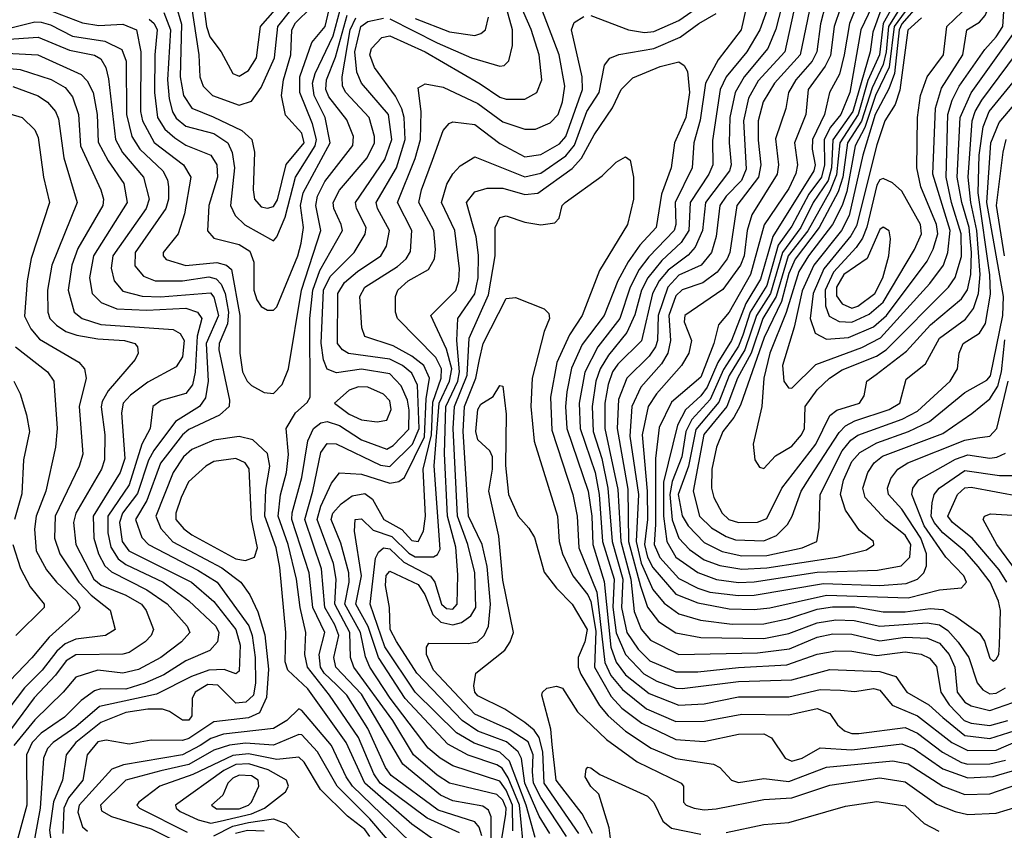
# Model space of a CAD drawing. Extents: x 501367 to 657802, y 482273 to 547541.
# Tile 541 of 656: x 590367 to 593501, y 523825 to 526407. Entities that reach past the tile are written whole.
import ezdxf

# ---------------------------------------------------------------- set-up
doc = ezdxf.new("R2010")
doc.units = 0

msp = doc.modelspace()

# ---------------------------------------------------------------- linework, layer by layer
at = {"layer": '0CON20XD'}
for points in [[(590825, 526429.6), (590846.2, 526375), (590837.5, 526215), (590842.6, 526155), (590853.1, 526113.1), (590865, 526093), (590895, 526067.5), (590985, 526044.6), (591029.4, 526015), (591043.4, 525983.4), (591050.1, 525935), (591038.1, 525815), (591052.8, 525782.8), (591083.7, 525753.7), (591175, 525702.5), (591184.7, 525715.3), (591212.1, 525777.9), (591244.6, 525905.4), (591307.1, 526005), (591311.1, 526025), (591298.9, 526075), (591258.7, 526175), (591258.8, 526225), (591296.1, 526333.9), (591338.8, 526385), (591407.1, 526675)], [(592794.6, 526575), (592722.6, 526375), (592681.2, 526305), (592615.4, 526225), (592595.9, 526185), (592572.4, 526022.4), (592572.7, 525945), (592560.5, 525915), (592501.1, 525825), (592496.4, 525735), (592472.5, 525697.5), (592410.6, 525639.4), (592366.6, 525585), (592346.4, 525545), (592325, 525466.8), (592299.7, 525410.3), (592241.4, 525338.6), (592214.2, 525295), (592200.5, 525255), (592188.5, 525175), (592192.5, 525095), (592219.3, 525009.3), (592239.2, 524915), (592253, 524745), (592286.4, 524625), (592282.1, 524535), (592298.9, 524455), (592335, 524401.6), (592372.9, 524365), (592455, 524329.2), (592525, 524329.2), (592655, 524343.8), (592808.2, 524351.8), (592905, 524385.9), (592965, 524396.3), (593015, 524395.5), (593095, 524381.5), (593185, 524393.1), (593235.8, 524385.8), (593263.2, 524373.2), (593285, 524346.7), (593298.3, 524265), (593325.7, 524225), (593373.2, 524175), (593395, 524166.1), (593455, 524158.3), (593512.1, 524175)], [(592825, 525233), (592901, 525309), (593047, 525363), (593106.3, 525393.7), (593263.7, 525566.3), (593307, 525625), (593321.4, 525665), (593328.2, 525735), (593273.8, 525915), (593281.5, 526125), (593301.3, 526188.7), (593369.1, 526295), (593381.2, 526375), (593421.4, 526398.6), (593439.7, 526420.3), (593508.6, 526581.4)], [(593124.9, 526545), (593043.7, 526375), (593008.9, 526175), (592980.8, 526105), (592947.9, 526065), (592927.1, 526025), (592928.1, 525945), (592918.8, 525905), (592879, 525851), (592825, 525749), (592781.4, 525688.6), (592745, 525560.6), (592691.6, 525475), (592668.3, 525401.7), (592655, 525366.7), (592607.2, 525292.8), (592565, 525197.1), (592506.7, 525133.4), (592486.8, 525095), (592474.5, 525015), (592444, 524936), (592436.1, 524895), (592443.5, 524813.5), (592465, 524755.2), (592499.2, 524719.2), (592545, 524685.9), (592595, 524668.1), (592665, 524656.4), (592745, 524660.8), (592967.5, 524695), (593061.8, 524718.2), (593085.8, 524734.2), (593084.5, 524745), (593039.8, 524779.8), (592994.9, 524844.9), (592979.2, 524895), (592989.4, 524940.6), (593015, 524999.3), (593041.5, 525028.5), (593095, 525059.6), (593195.9, 525095), (593262.7, 525127.3), (593375, 525219.3), (593445, 525259), (593457.1, 525272.9), (593496.4, 525465), (593497.8, 525525), (593445.4, 525824.6), (593457.6, 526015), (593485, 526079.8), (593573.9, 526185)], [(590912.2, 526455), (590936.6, 526295), (590940.4, 526225), (590950.9, 526195), (590980, 526165), (591065, 526134.8), (591105, 526147.1), (591135, 526191.3), (591178, 526285), (591187.9, 526385), (591275, 526495.5)], [(593176.7, 526505), (593115.7, 526395), (593103.4, 526295), (593066.8, 526213.2), (593035.6, 526104.4), (592976.8, 526015), (592966.9, 525913.1), (592945, 525859.2), (592875.3, 525734.7), (592813.3, 525655), (592774.4, 525525.6), (592732, 525455), (592694.7, 525345), (592651.2, 525265), (592617.8, 525175), (592544.6, 525085.4), (592510.4, 524905), (592531, 524825), (592568.4, 524788.4), (592615, 524760.3), (592645, 524750.1), (592735, 524747.2), (592775.9, 524764.1), (592811, 524799), (592826, 524825), (592854.2, 524905), (592881.8, 524948.2), (592975, 525092.2), (592995, 525113.1), (593025, 525129.5), (593134.7, 525165), (593168.3, 525185), (593188.5, 525261.5), (593249.8, 525310.2), (593295, 525392.7), (593377.3, 525452.7), (593402.5, 525487.5), (593418.7, 525535), (593424.5, 525595.5), (593413.7, 525735), (593394.5, 525825), (593385.9, 525905), (593399, 526085), (593408.4, 526115), (593429.3, 526150.7), (593539.4, 526299.4)], [(590778.5, 526408.5), (590794.6, 526394.6), (590804.6, 526375), (590797, 526295), (590795.8, 526175), (590804.9, 526095), (590828.7, 526058.7), (590860.1, 526030.1), (590895, 526007.5), (590975.4, 525975.4), (590994.2, 525945), (590996.6, 525905), (590969.1, 525815), (590964.2, 525734.2), (590985, 525710.5), (591065, 525690.8), (591099.2, 525669.2), (591112.1, 525635), (591111.5, 525545), (591121.4, 525515), (591135, 525492.9), (591155, 525481.2), (591175, 525481.2), (591185, 525492.1), (591252.3, 525655), (591262.6, 525695), (591269.9, 525745), (591260.3, 525815), (591268.9, 525855), (591354.6, 526015), (591338.8, 526095), (591304.1, 526165), (591299.1, 526205), (591306.7, 526235), (591364.8, 526355), (591394.2, 526465.8)], [(590950.4, 526465), (590961, 526385), (590972.3, 526352.3), (591008.3, 526305), (591045, 526235.4), (591065, 526227.2), (591095.3, 526245), (591120.6, 526285), (591132.7, 526385), (591203.4, 526465)], [(591660.9, 525199.1), (591671, 525265), (591653.3, 525305), (591615, 525335.4), (591555, 525368.3), (591465, 525397.5), (591455.8, 525425.8), (591449.1, 525525), (591464.8, 525555), (591569.6, 525620.4), (591596.6, 525645), (591611.1, 525668.9), (591614.8, 525735), (591569.1, 525825), (591625.1, 525964.9), (591642.5, 526025), (591644.4, 526114.4), (591635, 526190), (591657.2, 526202.8), (591715, 526192.5), (591825, 526140), (591905, 526081.5), (591975, 526057.9), (592008.3, 526058.3), (592055, 526078.9), (592081, 526105), (592095, 526145.7), (592102.3, 526195), (592083.7, 526295), (592018.9, 526465)], [(591545, 526409.9), (591695, 526333.5), (591805, 526285.5), (591895, 526258.4), (591908.9, 526261.1), (591924, 526276), (591935.6, 526324.4), (591935.8, 526375), (591908, 526475)], [(592801.6, 526485), (592773.7, 526376.4), (592747.8, 526315), (592672.4, 526225), (592644.1, 526175), (592626.9, 526095), (592625.1, 526015), (592631.8, 525945), (592626.5, 525925), (592549.4, 525825), (592540.2, 525735), (592517.3, 525682.7), (592495, 525657.1), (592431, 525609), (592402.4, 525575), (592381.2, 525535), (592345.8, 525384.2), (592270.8, 525309.2), (592254, 525285), (592239.7, 525245), (592229.1, 525185), (592229.7, 525105), (592270.7, 524910.7), (592279.9, 524745), (592312.1, 524625), (592322.2, 524522.2), (592345.1, 524465.1), (592375, 524430.2), (592464.6, 524384.6), (592715, 524389.8), (592817.2, 524402.8), (592905, 524439.7), (592955, 524450.3), (593015, 524449.8), (593105, 524428.7), (593185, 524439.9), (593256.7, 524436.7), (593295, 524421), (593325.4, 524385), (593343, 524345), (593351.3, 524265), (593375, 524233), (593395, 524221.6), (593455, 524206.4), (593527.8, 524232.2)], [(592837.3, 526465), (592802.1, 526305), (592717.6, 526212.4), (592687, 526157), (592671.1, 526085), (592679.1, 525930.9), (592664.1, 525895), (592615, 525844.8), (592595.4, 525815), (592583.2, 525716.8), (592569.1, 525665), (592535.4, 525624.6), (592465, 525592.9), (592429.7, 525555), (592398.6, 525465), (592396.4, 525385), (592390.2, 525365), (592370.6, 525335), (592298.9, 525265), (592272.8, 525197.2), (592268.5, 525105), (592302, 524912), (592304.9, 524744.9), (592342.7, 524602.7), (592365, 524535.2), (592399.8, 524489.8), (592455, 524453.8), (592535, 524439.5), (592735, 524435.6), (592815, 524451.7), (592905, 524486.2), (592964.9, 524495.1), (593022.8, 524492.8), (593105, 524475.3), (593255, 524486), (593295, 524479.2), (593321.5, 524461.5), (593354.2, 524424.2), (593387.9, 524375), (593414.8, 524294.8), (593432.8, 524272.8), (593455, 524260), (593475, 524262), (593505, 524279.1)], [(592885.8, 526464.2), (592850.8, 526295), (592769.3, 526205), (592733, 526145), (592717.3, 526085), (592716.9, 526023.1), (592725.6, 525945), (592718.1, 525905), (592649.1, 525815), (592626.9, 525665), (592619.1, 525645), (592586.8, 525603.2), (592540.8, 525569.2), (592475, 525546), (592455, 525527.5), (592432.8, 525465), (592438.8, 525385), (592429.5, 525345), (592409.2, 525310.8), (592344.1, 525235.9), (592315.1, 525175), (592309.3, 525080.7), (592336, 524895), (592329.2, 524745), (592345, 524676.1), (592382.1, 524592.1), (592418.4, 524548.4), (592465, 524514.5), (592533.8, 524493.8), (592635, 524481.6), (592735, 524482.6), (592815, 524499.4), (592905, 524529.6), (592953.8, 524536.2), (593025, 524536.3), (593115, 524521.2), (593185, 524520.7), (593265, 524530.9), (593305, 524527.8), (593346.3, 524506.3), (593421.4, 524451.4), (593437.5, 524427.5), (593455, 524373.3), (593465, 524363.6), (593475, 524370), (593483.1, 524385), (593485.9, 524414.1), (593489, 524525), (593482.3, 524555), (593456.1, 524615), (593417.6, 524665), (593375, 524713.5), (593305, 524772.3), (593277.2, 524805), (593268.3, 524825), (593271.7, 524868.3), (593277.9, 524895), (593293.6, 524915), (593375, 524971.1), (593485.4, 524954.6), (593535, 524955.2)], [(593193.6, 526485), (593131.7, 526385), (593125.1, 526304.9), (593115, 526263.7), (593079.8, 526190.2), (593045.8, 526084.2), (593001.9, 526015), (592986.6, 525905), (592971.7, 525858.3), (592911.4, 525745), (592835.5, 525644.5), (592815, 525598.5), (592791.2, 525508.8), (592736.5, 525395), (592661.3, 525178.7), (592640.2, 525139.8), (592604.5, 525095), (592585, 525045.6), (592570.2, 524975), (592568.4, 524915), (592576.3, 524885), (592603, 524835), (592624.1, 524815), (592655, 524804.9), (592715, 524806.9), (592745, 524817.6), (592792.5, 524915), (592901, 525055), (592945, 525146.1), (592967.4, 525162.6), (593040.4, 525185), (593055, 525208.8), (593063.1, 525255), (593093, 525277), (593189.2, 525350.8), (593265.5, 525435), (593365, 525517.4), (593383.9, 525546.1), (593394.3, 525595.7), (593396.8, 525665), (593389.2, 525745), (593365.7, 525825), (593350.9, 525905), (593360.1, 526095), (593395, 526174.4), (593538.1, 526375)], [(593208.8, 526465), (593150.6, 526385), (593134.1, 526255.9), (593090.9, 526165), (593057, 526063), (593025.7, 526005), (592999.2, 525859.2), (592984.7, 525815.3), (592953.5, 525755), (592877.3, 525655), (592846.6, 525605), (592806, 525474), (592754.5, 525344.5), (592734.9, 525265), (592728.5, 525175), (592701.8, 525055), (592707.1, 525005), (592721.3, 524981.3), (592735, 524977.1)], [(592735, 524977.1), (592772.6, 525017.4), (592825, 525048.8), (592855.5, 525085), (592865.2, 525105), (592867.2, 525175), (592905, 525227.4), (592944.3, 525265), (592985, 525291.8), (593094.4, 525335.6), (593124.5, 525355.5), (593323.5, 525555), (593344.7, 525585.3), (593365, 525652.5), (593363.7, 525725), (593332.4, 525825), (593315.4, 525905), (593321.6, 526105), (593335, 526150.6), (593356.7, 526195), (593438.4, 526311.6), (593475, 526352.2), (593495.8, 526385), (593502, 526465)], [(590455, 526439.1), (590567, 526397), (590618.9, 526388.9), (590695, 526393.1), (590738, 526375), (590752.7, 526305), (590751.6, 526115), (590757.6, 526085), (590795, 526016), (590887.6, 525945), (590911.9, 525905), (590891.4, 525788.6), (590871.1, 525725), (590823.4, 525665), (590822.8, 525655), (590832.9, 525642.9), (590895, 525624), (590993.7, 525633.7), (591024.6, 525624.6), (591040.8, 525610.8), (591067.6, 525465), (591067.2, 525345), (591075.8, 525285), (591090.8, 525255), (591105, 525241.8), (591145, 525219.6), (591175, 525216.1), (591201.9, 525245), (591222.2, 525295), (591263.6, 525545), (591325.7, 525735), (591309.6, 525815), (591315.1, 525845), (591338.4, 525891.6), (591426.6, 526006.6), (591428.9, 526035), (591408.2, 526088.2), (591351.1, 526161.1), (591340.6, 526185), (591342.9, 526215), (591372.4, 526287.6), (591408.7, 526421.3)], [(590864, 526454), (590882.2, 526392.2), (590877.2, 526225), (590887.7, 526165), (590915, 526125.2), (590983, 526097), (591073.7, 526053.7), (591105.5, 526025.5), (591114, 525985), (591109.8, 525865), (591113.8, 525835), (591135, 525810.4), (591155, 525806.9), (591175, 525811.7), (591186.9, 525833.1), (591214.7, 525945.3), (591271.8, 526015), (591265, 526045.7), (591212.8, 526102.8), (591200, 526165), (591205.9, 526215), (591229.6, 526295), (591233, 526375), (591245, 526396.6), (591294.2, 526445.8)], [(591369.5, 524479.5), (591337.6, 524535), (591327.5, 524657.5), (591273.9, 524815), (591300.1, 524905), (591325, 525027.8), (591345, 525056.6), (591374.3, 525055.7), (591515, 524987.5), (591545, 524984.1), (591617.5, 525055), (591638.2, 525105), (591633, 525243), (591615, 525280.8), (591585.2, 525305.2), (591545, 525325.1), (591413.8, 525343.8), (591393.7, 525355), (591378.4, 525375), (591379.1, 525535), (591400.3, 525569.7), (591441.7, 525605), (591516.7, 525655), (591534.3, 525685), (591544.1, 525735), (591505.5, 525805), (591501.6, 525825), (591565.6, 525935), (591594, 526025), (591590.8, 526095), (591583.4, 526123.4), (591563.3, 526163.3), (591496, 526255), (591480.9, 526295), (591486.2, 526315), (591519.4, 526350.6), (591545, 526356), (591657.2, 526305), (591832.9, 526202.9), (591895, 526159.8), (591915, 526153.7), (591975, 526153.9), (592012.7, 526175), (592028.8, 526215), (592020, 526295), (591995, 526375.4), (591959.7, 526455)], [(592680, 526450), (592663.3, 526375), (592590.5, 526279.5), (592549.7, 526205), (592532.9, 526087.1), (592512.7, 526015), (592507.1, 525935), (592453.4, 525825), (592455.4, 525755), (592450, 525735), (592368.8, 525651.2), (592338.9, 525611.1), (592310.1, 525555), (592276.7, 525455), (592207.3, 525365), (592165.6, 525284.4), (592147.2, 525185), (592150.4, 525105), (592198.1, 524965), (592211.1, 524895), (592221.6, 524745), (592258.7, 524625), (592254.3, 524535.7), (592265, 524453.5), (592295.1, 524385.1), (592353, 524323), (592395, 524299.4), (592455, 524277.6), (592475, 524276.1), (592655, 524299.1), (592825, 524304.1), (592945, 524336.6), (593105, 524331), (593155.2, 524315.2), (593190.8, 524265), (593260.4, 524225), (593305, 524184.2), (593375, 524126.5), (593455, 524117.1), (593535, 524142.6)], [(592185, 526420.2), (592305, 526374.5), (592355.7, 526365.7), (592385, 526369.7), (592465, 526404.5), (592530.5, 526449.5)], [(592931.9, 526455), (592916.1, 526393.9), (592904.4, 526305), (592889, 526275), (592837.6, 526215), (592813.8, 526175), (592805, 526124.2), (592772.6, 526027.4), (592781.8, 525945), (592777.3, 525915), (592696.9, 525785), (592682.2, 525735), (592672.5, 525655), (592661.2, 525625), (592605, 525547.6), (592483.7, 525465), (592481.9, 525445), (592505.2, 525385), (592497.1, 525345), (592473.4, 525305), (592394.1, 525215), (592367.7, 525175), (592347.9, 525085), (592364.2, 524905), (592364.8, 524814.8), (592355.5, 524735), (592364.6, 524695), (592381.6, 524661.6), (592455, 524577.4), (592525, 524548.9), (592625, 524530.5), (592705, 524528.6), (592755, 524533.9), (592935, 524573.8), (593195, 524565.1), (593295, 524591.3), (593365, 524597.5), (593380.6, 524615), (593372, 524635), (593315, 524694.7), (593245.8, 524795), (593206.9, 524895), (593209.2, 524915), (593229, 524941), (593306.5, 524985), (593345, 525007.3), (593385, 525021.1), (593455, 525010.7), (593476.9, 525013.1), (593504.2, 525025.8)], [(592979.2, 526445), (592959.4, 526385), (592947.4, 526292.6), (592930.9, 526259.1), (592877, 526185), (592869.1, 526105), (592832.8, 526015), (592842.4, 525945), (592837.2, 525917.2), (592815, 525869), (592736.8, 525753.2), (592692.9, 525595), (592625, 525475.8), (592591.6, 525435), (592576.4, 525375), (592535, 525268.5), (592441.4, 525188.6), (592402.4, 525107.6), (592390.6, 525009.4), (592390.9, 524799.1), (592385.9, 524735), (592404.2, 524694.2), (592465, 524626.6), (592525, 524596.1), (592563.8, 524583.8), (592655, 524572.3), (592705, 524573.6), (592925, 524611.1), (593105, 524604.7), (593188.7, 524611.3), (593224.1, 524625), (593244.3, 524645), (593253.1, 524666.9), (593253.3, 524705), (593235.6, 524755), (593175, 524847.7), (593131.7, 524895), (593129, 524915), (593139.6, 524945), (593161.7, 524975), (593193.3, 524995), (593375, 525068), (593415.1, 525074.9), (593455, 525080.8), (593477.1, 525105), (593513.4, 525255)], [(593032.5, 526455), (593007.8, 526395), (592991.1, 526295), (592976.6, 526233.4), (592944.8, 526175), (592928.6, 526105), (592890, 526025), (592889, 525995), (592898.4, 525945), (592894.4, 525925), (592763.5, 525716.5), (592725, 525580.8), (592677.6, 525502.4), (592632.4, 525385), (592589.4, 525315), (592555, 525236.1), (592535, 525208.3), (592485.7, 525164.3), (592460.9, 525115), (592416.4, 524933.6), (592416.3, 524825), (592426.1, 524745), (592455, 524695.2), (592525, 524645.6), (592585, 524624.2), (592655, 524614.5), (592705, 524616.4), (592905, 524647.2), (593096.9, 524653.1), (593172.4, 524667.6), (593200.3, 524695), (593203.3, 524735), (593185, 524764.5), (593123.8, 524813.8), (593058.3, 524885), (593050.8, 524915), (593066, 524965), (593086.9, 524995), (593113.6, 525016.4), (593305, 525089.3), (593397.4, 525152.6), (593455, 525199), (593480.2, 525239.8), (593492, 525285), (593502.4, 525387.6)], [(593109.4, 526440.6), (593082.7, 526367.3), (593074.1, 526305), (593018.6, 526115), (592955.3, 526024.7), (592950.3, 525935), (592940.1, 525895), (592892.5, 525825), (592853, 525745), (592794.9, 525665), (592756.9, 525535), (592711.8, 525465), (592675, 525355.7), (592625, 525273.4), (592591.9, 525188.1), (592518.8, 525101.2), (592495.2, 524985), (592462.9, 524895), (592475, 524826.2), (592494, 524795), (592545, 524741.2), (592602.9, 524712.9), (592665, 524698.8), (592745, 524700.2), (592857.5, 524725), (592903.8, 524745), (592911.7, 524788.3), (592914.2, 524895), (592985, 525034.1), (593011.9, 525068.1), (593035, 525084), (593175.8, 525134.2), (593225, 525159.6), (593328.3, 525255), (593351.4, 525295), (593357.2, 525345), (593370.3, 525375), (593422, 525408), (593441.3, 525438.7), (593457.1, 525532.9), (593454.5, 525594.5), (593417.7, 525855), (593421, 525975), (593434, 526066), (593452.6, 526115), (593548.2, 526231.8)], [(593228.3, 526455), (593175, 526393.3), (593166.3, 526375), (593151.4, 526235), (593133.2, 526186.8), (593089.4, 526105), (593050.6, 525975), (593006.7, 525783.3), (592982.1, 525735), (592894.3, 525625), (592856.9, 525543.1), (592832.2, 525427.8), (592795.1, 525305), (592798.7, 525255), (592814, 525234), (592825, 525233)], [(592935, 525389.6), (593005, 525394.6), (593085, 525429), (593125.4, 525465), (593255, 525637.7), (593274.3, 525675.7), (593288.8, 525725), (593285.2, 525754.8), (593235.2, 525874.8), (593222.4, 525935), (593224.8, 526095), (593234.2, 526165.8), (593255.2, 526225), (593307.8, 526295), (593318, 526385), (593391.5, 526455)], [(590338.9, 526381), (590415, 526400.1), (590435, 526399.1), (590465, 526390.2), (590535, 526354.6), (590638.1, 526338.1), (590691.9, 526311.9), (590705.1, 526275.1), (590706.7, 526105), (590723.8, 526035), (590749.4, 525995), (590822.5, 525925), (590837.3, 525897.3), (590840.6, 525875), (590839.9, 525835), (590831.9, 525805), (590734.4, 525665), (590732.9, 525622.9), (590760.3, 525590.3), (590798, 525575), (590885.1, 525575.1), (590968.2, 525588.2), (590991.9, 525581.9), (591007.6, 525565), (591020.5, 525535), (591031.7, 525475), (591028.5, 525438.5), (591001.2, 525375), (591000, 525355), (591034.3, 525195), (591033.7, 525175), (591002.5, 525147.5), (590905, 525101.8), (590885, 525084.4), (590815, 524993.9), (590771, 524875), (590735.2, 524815), (590755, 524757.1), (590776.2, 524735), (590933.7, 524653.7), (590995.1, 524615.1), (591096, 524476), (591106.4, 524445), (591115.7, 524375.7), (591117, 524295), (591110.7, 524255), (591086.8, 524233.2), (591055, 524230.1), (590997.1, 524287), (590965, 524288.8), (590925.6, 524265), (590916, 524245), (590915, 524190), (590905, 524175.3), (590885, 524175.3), (590843.6, 524203.6), (590820.8, 524210.8), (590775, 524210.8), (590705, 524200.5), (590625, 524168.1), (590545.1, 524104.9), (590514.5, 524065), (590503.2, 523985), (590474, 523916), (590461, 523825), (590466.3, 523786.3)], [(591766.4, 523816.4), (591663.3, 523863.3), (591513.9, 523975), (591494, 524005), (591445, 524120.6), (591353, 524255), (591282.5, 524345), (591274.2, 524385), (591277.5, 524455), (591259.4, 524535), (591248.2, 524625), (591220.8, 524735), (591189.6, 524825), (591196.3, 524893.7), (591215.7, 524965), (591222.2, 525022.2), (591214.8, 525105), (591245, 525154.6), (591282.1, 525187.9), (591290.9, 525205), (591290.5, 525455), (591299.6, 525545), (591321.9, 525608.1), (591393.7, 525735), (591390.4, 525755), (591366.8, 525805), (591364.8, 525825), (591385, 525864.3), (591472.6, 525967.4), (591496.3, 526015), (591496.1, 526035), (591478.8, 526095), (591404.5, 526175), (591394.5, 526195), (591392.7, 526225), (591418.5, 526375), (591436.7, 526413.3)], [(591345, 525294.1), (591333.5, 525323.5), (591326.6, 525376.6), (591334.2, 525545), (591355, 525588.8), (591430.9, 525665), (591466.7, 525723.3), (591469.8, 525745), (591438.9, 525805), (591435.9, 525825), (591528.6, 525961.4), (591551.3, 526025), (591540.1, 526105), (591455, 526204.8), (591439.4, 526239.4), (591433.8, 526305), (591452.9, 526385), (591475, 526400.9), (591525, 526411.4)], [(591936.8, 523823.2), (591935.7, 523905), (591915, 523952.9), (591895, 523981.1), (591745, 524030.3), (591705, 524054.2), (591667, 524087), (591546, 524246), (591481.2, 524345), (591467.2, 524377.2), (591451.9, 524455), (591401.8, 524545), (591415.1, 524615), (591413.9, 524645), (591388.9, 524739), (591358.6, 524815), (591363.9, 524835), (591390.2, 524865), (591425, 524890.4), (591465, 524897.9), (591489.2, 524879.2), (591525.5, 524815), (591583.1, 524783.1), (591615, 524747.9), (591635, 524745.3), (591652.1, 524777.9), (591658.1, 524825), (591651, 524975), (591677.2, 525085), (591681.4, 525188.6), (591708.1, 525265), (591709.1, 525295), (591690.8, 525330.8), (591569.4, 525455), (591562.5, 525475), (591562.5, 525525), (591570.3, 525545), (591603.6, 525575), (591668.4, 525611.6), (591687.4, 525645), (591690.6, 525675), (591684.8, 525735), (591637, 525825), (591645.5, 525865), (591680.4, 525959.6), (591715, 526053.5), (591733.4, 526076.6), (591745, 526081.8), (591815, 526073), (591895, 526013), (591975, 525969.8), (592025, 525977.7), (592085, 526011.5), (592105, 526035.3), (592157.8, 526185), (592157.6, 526225), (592122.8, 526375), (592132, 526398), (592162.5, 526417.5)], [(591968.6, 523795), (591957.1, 523905), (591921.5, 523991.5), (591902.4, 524022.4), (591885, 524033.3), (591793.7, 524063.7), (591729.1, 524099.1), (591593.2, 524245), (591508.6, 524375), (591476, 524474), (591436.1, 524545), (591455.1, 524635), (591432.8, 524777.3), (591434.4, 524815), (591455, 524817.2), (591491.3, 524781.3), (591551, 524761), (591605, 524707.7), (591625, 524696.3), (591684.3, 524695.7), (591696.6, 524703.4), (591705, 524720.6), (591685.6, 524985.6), (591702.1, 525185), (591735.2, 525255), (591741.8, 525295), (591725, 525357.5), (591675.3, 525465), (591755, 525544.7), (591764.5, 525575), (591766.5, 525613.5), (591751.9, 525735), (591709.6, 525825), (591726.6, 525883.4), (591745, 525915.5), (591769, 525941), (591815, 525969.6), (591975, 525906), (592025, 525917.6), (592105, 525973.3), (592132.5, 526007.5), (592172.3, 526115), (592210.7, 526175), (592228.3, 526261.8), (592245.2, 526284.8), (592273.6, 526296.4), (592385, 526315.4), (592469.2, 526350.8), (592528.9, 526395), (592583.7, 526426.3)], [(591625, 526410.7), (591735, 526368.6), (591815, 526356.2), (591835, 526362.6), (591849.2, 526375), (591859.3, 526415)], [(593236.8, 526413.2), (593193.7, 526373.7), (593168, 526182), (593153.2, 526136.8), (593120.5, 526085), (593095, 526007.8), (593030, 525750), (593012, 525718), (592926.2, 525613.8), (592892.1, 525535), (592882.5, 525455), (592898.5, 525408.5), (592935, 525389.6)], [(590255, 526339.5), (590425, 526351.7), (590525, 526309.5), (590605, 526293.7), (590625, 526282.1), (590640.8, 526255), (590648.9, 526218.9), (590671.2, 526025), (590694.4, 525984.4), (590761.2, 525905), (590778.7, 525835), (590768.8, 525805), (590663.3, 525655), (590658.2, 525615), (590667.3, 525575), (590695, 525542.6), (590756.2, 525526.2), (590815, 525524.1), (590973.5, 525536.5), (590985, 525523.3), (590999.7, 525465), (590960.5, 525375), (590966.3, 525255), (590957.7, 525202.3), (590939.4, 525175), (590862.5, 525127.5), (590793.2, 525035), (590776.5, 525003.5), (590741.9, 524898.1), (590693.6, 524835), (590684.1, 524805), (590692.5, 524745), (590714.5, 524715), (590913.2, 524615), (590985, 524553.8), (591054.6, 524465), (591068.4, 524415), (591065, 524331.9), (591055, 524323.1), (591017.2, 524337.2), (590969.1, 524335), (590913.5, 524315), (590801.6, 524258.4), (590621.1, 524218.9), (590545, 524154.4), (590472.8, 524105), (590455.1, 524084.9), (590442.4, 524055), (590432.3, 523895), (590407.5, 523762.5)], [(590245, 526304.1), (590424.6, 526294.6), (590562.3, 526232.3), (590581.9, 526211.9), (590600.8, 526175), (590613, 526105), (590616.8, 526016.8), (590647.8, 525957.8), (590697.6, 525885), (590709.1, 525825), (590601.1, 525655), (590588.6, 525585), (590596.9, 525535), (590625.9, 525505.9), (590676.1, 525486.1), (590771.2, 525481.2), (590895, 525488.4), (590932.6, 525475), (590946.2, 525455), (590931.6, 525398.4), (590925.6, 525284.4), (590916.2, 525243.9), (590895, 525216.1), (590816.5, 525193.5), (590790.7, 525175), (590781.6, 525105), (590754.9, 525055.1), (590714.9, 524925.1), (590647.5, 524825), (590647.2, 524772.8), (590657, 524727), (590679.9, 524689.9), (590705, 524671.5), (590823, 524615), (590905.5, 524555.5), (590990.9, 524475), (591000.9, 524455), (590996.7, 524425), (590972.1, 524397.9), (590895.5, 524364.5), (590825, 524320.5), (590765, 524293.4), (590705, 524274.4), (590625, 524275.7), (590605, 524269.2), (590561.9, 524238.1), (590509.1, 524185), (590435, 524134.2), (590406.8, 524105), (590388.3, 524065), (590389.2, 523905), (590360.5, 523799.5)], [(592007.7, 523802.3), (591978.9, 523905), (591926.1, 524045), (591895, 524073.6), (591812.9, 524102.9), (591757.4, 524135), (591625, 524264.9), (591529.3, 524409.3), (591482.7, 524545), (591498.8, 524691.2), (591508.9, 524711.1), (591525, 524724.5), (591545, 524721.8), (591588.9, 524678.9), (591674.4, 524634.4), (591688.2, 524615), (591708.8, 524545), (591725, 524531.3), (591745, 524529.7), (591759.5, 524545), (591761.3, 524638.7), (591755, 524726.7), (591728.1, 524825), (591718.7, 525025), (591723.6, 525175), (591761.1, 525255), (591767, 525285), (591757.8, 525385), (591760.9, 525455), (591815, 525534.2), (591825.6, 525585), (591827.2, 525657.2), (591820.2, 525715), (591789.3, 525825), (591815, 525858.8), (591855, 525870.2), (591905, 525870.8), (591975, 525850), (592015.8, 525854.2), (592125, 525933.4), (592155, 525966), (592195, 526040), (592253.5, 526126.5), (592281.4, 526185), (592318.8, 526221.2), (592405, 526258), (592465, 526272.5), (592481.5, 526261.5), (592492.1, 526242.1), (592499.1, 526175), (592487.2, 526095), (592450.8, 526015), (592440, 525935), (592409.2, 525850.8), (592392.8, 525745), (592341, 525689), (592304, 525636), (592271.1, 525575), (592226.8, 525465), (592157.5, 525372.5), (592123.1, 525296.9), (592108.5, 525221.5), (592104.4, 525175), (592108.5, 525105), (592176.5, 524905), (592187.4, 524825), (592190.8, 524735), (592226.9, 524616.9), (592248.6, 524408.6), (592265, 524360.8), (592295, 524320.1), (592370.5, 524260.5), (592465, 524223.8), (592545, 524227.4), (592655, 524250.4), (592815, 524249.6), (592915, 524273), (592979.2, 524270.8), (593025, 524267.4), (593085, 524276.1), (593105, 524271.6), (593143.9, 524223.9), (593225, 524189.9), (593334.3, 524104.3), (593385, 524078.6), (593475, 524080.2), (593585, 524128.2)], [(590225, 526261.9), (590368.3, 526248.3), (590466.5, 526216.5), (590511.2, 526191.2), (590535, 526160.9), (590553.6, 526105), (590560.2, 526005), (590625.1, 525865.1), (590633.2, 525835), (590631, 525815), (590551.6, 525678.4), (590532.3, 525625), (590520.8, 525545), (590540.5, 525475), (590565.4, 525455), (590625, 525436.5), (590855, 525420.6), (590877.5, 525407.5), (590889.8, 525385), (590885, 525332.9), (590865, 525300.8), (590775, 525252.5), (590719.4, 525210.6), (590695.6, 525185), (590690.8, 525155), (590700.8, 525009.2), (590686.6, 524965), (590601, 524825), (590603, 524755), (590617.6, 524705), (590637.7, 524667.7), (590658.7, 524648.7), (590771.1, 524591.1), (590835.8, 524545.8), (590899.5, 524475), (590907.9, 524455), (590881.2, 524425), (590816.2, 524375), (590745, 524337.5), (590695, 524325.4), (590614.9, 524335.1), (590545, 524312.5), (590505.1, 524264.9), (590415, 524176.5), (590348, 524095)], [(590345, 526193.8), (590425, 526164.8), (590455, 526143.9), (590480.7, 526115), (590490.6, 526090.6), (590507.1, 525967.1), (590550, 525825), (590468.7, 525625), (590455.2, 525545.2), (590456.3, 525475), (590462.3, 525455), (590483.4, 525433.4), (590513.8, 525413.8), (590548.3, 525401.7), (590615, 525390.1), (590700, 525385), (590733.3, 525375), (590742.1, 525365), (590743.9, 525345), (590734, 525325), (590648.5, 525225), (590629, 525191), (590625.9, 525174.1), (590637.8, 525085), (590636.5, 525005), (590626.5, 524975), (590545.2, 524835), (590538, 524805), (590545.8, 524735), (590603.1, 524625), (590625.5, 524605.5), (590705, 524574.3), (590754.8, 524545), (590769.6, 524525), (590792.5, 524465), (590784.8, 524445.2), (590766.5, 524425), (590715, 524391.3), (590695, 524385.9), (590545, 524383.3), (590515, 524364.2), (590480.5, 524319.5), (590413.2, 524246.8), (590319.4, 524120.6)], [(590335, 526106.7), (590375, 526095.4), (590415, 526055.8), (590425, 526031.2), (590442.5, 525905), (590461.6, 525825), (590403.5, 525646.5), (590390.7, 525575), (590382.2, 525462.2), (590402.4, 525422.4), (590429.2, 525389.2), (590555, 525316.5), (590573.4, 525295), (590578.4, 525265), (590556.3, 525175), (590567.1, 525022.9), (590555.6, 524984.4), (590479.9, 524825), (590477.3, 524755), (590494.1, 524705), (590555.4, 524615), (590593.7, 524573.7), (590655, 524525.6), (590670.4, 524465), (590639.4, 524445), (590545, 524433.5), (590511.6, 524418.4), (590485, 524395.8), (590437.7, 524335), (590381.6, 524278.4), (590290.6, 524159.4)], [(593501.3, 525655), (593476.4, 525815), (593496.8, 525985), (593507.1, 526025)], [(592054.6, 523815), (592019.8, 523869.8), (591975.1, 523974.9), (591964, 524054), (591953.8, 524075), (591916.2, 524106.2), (591825, 524140.8), (591774.6, 524174.6), (591630.6, 524325), (591566.6, 524426.6), (591546, 524465), (591543.3, 524535), (591530.9, 524605), (591533.7, 524636.3), (591545, 524650.6), (591635, 524607.3), (591655.9, 524575.9), (591681.9, 524511.9), (591707.5, 524487.5), (591745, 524479.6), (591773.5, 524486.5), (591802.5, 524507.5), (591818.4, 524535), (591815.3, 524645), (591792.7, 524735), (591760.7, 524825), (591746, 525105), (591750.5, 525175), (591791.5, 525275), (591797.6, 525392.4), (591859, 525531), (591880.3, 525655), (591880.2, 525745), (591895, 525776.9), (591915, 525782), (591975, 525762.1), (592025, 525753.8), (592070.6, 525759.4), (592084.2, 525775), (592093.8, 525815), (592103.5, 525825), (592220.5, 525909.5), (592265, 525952.9), (592295, 525970), (592309.5, 525959.5), (592320, 525905), (592320.5, 525835), (592301.8, 525755), (592212.3, 525607.7), (592156.8, 525465), (592117.1, 525402.9), (592076.7, 525315), (592055.9, 525205), (592060.6, 525099.4), (592127.5, 524895), (592141.2, 524825), (592146.8, 524725), (592203.3, 524583.3), (592229.5, 524359.5), (592248.3, 524318.3), (592285, 524273.7), (592362.1, 524212.1), (592455, 524171.5), (592545, 524172.1), (592665.4, 524194.6), (592815, 524192.2), (592905, 524212.5), (592945, 524197.4), (592970.3, 524160.3), (592991.7, 524141.7), (593015, 524132.8), (593037.3, 524132.7), (593185, 524152.8), (593224.1, 524134.1), (593303.8, 524073.8), (593365, 524041.2), (593385, 524035.7), (593455, 524036.5), (593505, 524048.2)], [(593015, 525443.5), (593070.6, 525469.4), (593115, 525507.6), (593215, 525675.3), (593237.4, 525725), (593234.2, 525755), (593175, 525860.4), (593145, 525887.1), (593115, 525901.3), (593105, 525897.2), (593095, 525880), (593063.6, 525746.4), (593049.5, 525710.5), (593029.2, 525680.8), (592956.9, 525603.1), (592930.4, 525545), (592931.8, 525495), (592943, 525463), (592975, 525446), (593015, 525443.5)], [(593015, 525488.5), (593035, 525494.4), (593089.1, 525535), (593114.1, 525585), (593133.3, 525655), (593138.6, 525708.6), (593134.4, 525734.4), (593115, 525745.6), (593105, 525738.9), (593063.8, 525646.2), (592990.1, 525595), (592966.9, 525555), (592966.9, 525526.9), (592985, 525501.4), (593015, 525488.5)], [(592107.7, 523805), (592025, 523929.2), (592002.4, 523975), (591998.6, 524011.4), (592000.7, 524065), (591985, 524107.1), (591925, 524145.6), (591814.9, 524194.9), (591683.9, 524335), (591661.7, 524385), (591661.4, 524408.6), (591668.8, 524421.2), (591795, 524420.2), (591824.3, 524425.7), (591845.1, 524444.9), (591859, 524475), (591865.3, 524545), (591854.9, 524665), (591838.3, 524735), (591795.3, 524825), (591777.9, 525095), (591782.9, 525175), (591819.1, 525265), (591830.4, 525325), (591842.2, 525375), (591915, 525518.6), (591945, 525521.9), (592036, 525486), (592051.2, 525471.2), (592052.9, 525455), (592036.1, 525413.9), (591997.9, 525265), (591994.1, 525175), (592004.8, 525064.8), (592078.4, 524825), (592083.8, 524745), (592094.5, 524705), (592127.7, 524635), (592175, 524574.8), (592185, 524553.4), (592200.9, 524459.1), (592196.4, 524345), (592248.9, 524251.1), (592283.8, 524213.8), (592346.5, 524166.5), (592455, 524114), (592545, 524108.1), (592655, 524131.6), (592735, 524132.5), (592759.6, 524119.6), (592803.7, 524055), (592825, 524045.2), (592857.5, 524055), (592915, 524087.3), (593015, 524081.7), (593175, 524100.8), (593214.3, 524084.3), (593305, 524020.7), (593385, 523992.1), (593465, 523996.4), (593545, 524019.7)], [(590352.8, 525365), (590455.3, 525285), (590475.8, 525255), (590485.7, 525105), (590481, 525045), (590449.3, 524905), (590418.7, 524825), (590413.8, 524783.8), (590419.5, 524715), (590451.6, 524655), (590483.4, 524615), (590548.8, 524555), (590558, 524535), (590554.4, 524525), (590460, 524440), (590405, 524374.3), (590335, 524301)], [(591837.2, 523807.2), (591829.3, 523835), (591815, 523851.5), (591698.6, 523888.6), (591549.2, 523999.2), (591531.5, 524025), (591475, 524148.7), (591408.1, 524255), (591375, 524288.6), (591336.3, 524325), (591324.3, 524345), (591320.2, 524385), (591338.2, 524455), (591300, 524535), (591287.9, 524645), (591233, 524815), (591233.8, 524836.2), (591265, 524948.9), (591284.2, 525065.8), (591301.7, 525105), (591325, 525122.3), (591345, 525127), (591385, 525114.6), (591455, 525069.1), (591535, 525038.7), (591555, 525050.8), (591605, 525102.4), (591606.5, 525163.5), (591601.1, 525195), (591580.8, 525240.8), (591545, 525279.2), (591455, 525294.2), (591375, 525281.9), (591345, 525294.1)], [(590348.2, 525255), (590368.4, 525215), (590388.5, 525148.5), (590397.8, 525095), (590379, 525005), (590373.8, 524896.2), (590350, 524815)], [(591812, 524285), (591818.5, 524325), (591911, 524399), (591928.4, 524425), (591938.1, 524455), (591905, 524621.2), (591892.2, 524762.2), (591860, 524905), (591871.4, 524975), (591871.4, 525015), (591863.4, 525033.4), (591825, 525068.6), (591818.7, 525095), (591824.5, 525165), (591835, 525182.5), (591873.7, 525206.3), (591895, 525241.2), (591905, 525240), (591915, 525150), (591912.8, 524987.2), (591922.5, 524895), (591952.9, 524825), (591987.4, 524787.4), (592005, 524757.1), (592036.6, 524646.6), (592075, 524596.5), (592125.7, 524545), (592172.5, 524465), (592166.1, 524425), (592144.1, 524375), (592144.2, 524345), (592152.5, 524322.6), (592212.8, 524222.8), (592239.6, 524189.6), (592295, 524140.5), (592376.8, 524086.8), (592455, 524053.3), (592575.5, 524035.5), (592595, 524024.7), (592632.2, 523985), (592655, 523976.9), (592735, 523989.6), (592815, 523979.9), (592935, 524026.5), (593145.7, 524045.7), (593195, 524036.3), (593304.7, 523965), (593375, 523939.3), (593455, 523940.7), (593599, 523991)], [(591504.2, 525125.8), (591535, 525131.5), (591549.4, 525165), (591545, 525193.3), (591525, 525213.8), (591475, 525236.7), (591445, 525237.7), (591415, 525226.7), (591369.2, 525185), (591415, 525150.6), (591455, 525132.4), (591504.2, 525125.8)], [(591887.3, 523712.7), (591914.1, 523875.9), (591914.7, 523895), (591905, 523920.9), (591885, 523938.5), (591735, 523975.4), (591695, 524000), (591620.6, 524065), (591554.6, 524175), (591430.4, 524345), (591419.5, 524375), (591417.7, 524455), (591369.6, 524545), (591374.5, 524625), (591365.5, 524675), (591313.1, 524815), (591325, 524857.7), (591359.5, 524930.5), (591385, 524963.2), (591455, 524959), (591545, 524930.3), (591573.6, 524936.4), (591591.8, 524948.2), (591655, 525078.5), (591660.9, 525199.1)], [(591698.3, 523785), (591615, 523844.6), (591465.6, 523975), (591405.4, 524105), (591284, 524275), (591220.5, 524335), (591211.5, 524361.5), (591213.5, 524455), (591195, 524662.5), (591182.7, 524725), (591146.8, 524825), (591149.7, 524910.3), (591163.3, 524985), (591155.6, 525025), (591108.4, 525068.4), (591065, 525078.8), (590985, 525067.2), (590915, 525038.3), (590887.9, 525015), (590855.1, 524964.9), (590799.9, 524825), (590815.9, 524785.9), (590853.8, 524743.9), (591010.4, 524660.4), (591070.3, 524615), (591099.5, 524575), (591125, 524520.7), (591147.3, 524447.3), (591158.5, 524338.5), (591152.5, 524247.5), (591130.5, 524199.5), (591095, 524182.6), (590985, 524170), (590905, 524117.1), (590885, 524111.2), (590785, 524112.5), (590715, 524099.3), (590641.7, 524111.7), (590615, 524106.9), (590581.2, 524065), (590567.7, 523985), (590521.9, 523928.1), (590506.7, 523895), (590504.2, 523815)], [(591085, 524684.8), (591114, 524695), (591123.3, 524725), (591104.6, 524815.4), (591096.7, 524976.7), (591084.6, 524995), (591055, 525009.1), (590985, 524999.8), (590958.8, 524985), (590904.4, 524935), (590880.2, 524885), (590863.2, 524835), (590863.5, 524815), (590888.8, 524785), (590915, 524765.5), (591055, 524690), (591085, 524684.8)], [(593508.8, 524615), (593484.2, 524654.1), (593398.8, 524755), (593335.6, 524805), (593321.3, 524825), (593351.6, 524895), (593375, 524916.1), (593395, 524917.8), (593555, 524888)], [(593540.2, 524650.2), (593477.6, 524735), (593433.8, 524815), (593437.5, 524825), (593457.3, 524832.7), (593545, 524827.7)], [(590344.8, 524735), (590368.8, 524658.8), (590400.1, 524600.1), (590444.7, 524545), (590444.7, 524535), (590354.2, 524445.8)], [(591867.7, 523785), (591867.7, 523867.7), (591859.2, 523889.2), (591841.3, 523901.3), (591745, 523918.8), (591706.5, 523936.5), (591585.9, 524035.9), (591455, 524258.5), (591372.7, 524345), (591366.9, 524375), (591382.5, 524445), (591369.5, 524479.5)], [(592146.3, 523815), (592036.1, 523975), (592032.3, 524075), (592020.6, 524120.6), (592004.1, 524144.1), (591975, 524168.5), (591910.6, 524210.6), (591825, 524253.6), (591815.8, 524265), (591812, 524285)], [(592189.6, 523815), (592157.1, 523877), (592074.8, 523984.8), (592061.6, 524098.4), (592057.2, 524147.2), (592028.6, 524255), (592030.8, 524265), (592045, 524277.1), (592075, 524284.4), (592095, 524277.5), (592142.3, 524202.3), (592235, 524114), (592332.5, 524042.5), (592472.5, 523975), (592480, 523965), (592480, 523915), (592488, 523905), (592514, 523895), (592545, 523890), (592583.3, 523893.3), (592735, 523923.3), (592825, 523928.1), (592945, 523968.5), (593105, 523992.3), (593185, 523979.2), (593285, 523908.6), (593344.6, 523884.6), (593385, 523875.2), (593475, 523879.2), (593545, 523900.4)], [(591639.4, 523759.4), (591426.1, 523965), (591405.8, 523995), (591358.7, 524095), (591265, 524206.4), (591255, 524211.6), (591216.7, 524175), (591175, 524149), (591015, 524130.6), (590975, 524117.2), (590941.6, 524095), (590885.1, 524064.9), (590696.6, 524033.4), (590660.2, 524019.8), (590556.4, 523905), (590552.2, 523882.2), (590566.2, 523836.2), (590582.6, 523822.6)], [(591581.2, 523745), (591481.7, 523861.7), (591377.4, 523965), (591314.2, 524075), (591265, 524128.8), (591255, 524130.5), (591175, 524096.1), (591085, 524102.2), (591034, 524096), (590985, 524080.2), (590904.9, 524034.9), (590815.4, 524014.6), (590704.8, 523985), (590623.5, 523905), (590626.8, 523886.8), (590658.5, 523868.5), (590785, 523829.4), (590905, 523769.3)], [(591480.7, 523805), (591465, 523827.9), (591410.3, 523870.3), (591324.4, 523954.4), (591272.2, 524042.2), (591255, 524058.3), (591185, 524050.9), (591095, 524068), (591045, 524063.6), (590917.6, 524002.4), (590813.1, 523965), (590745.4, 523915), (590739.6, 523905), (590747.7, 523895), (590899.4, 523819.4)], [(590975, 523847.1), (591005, 523853.5), (591105, 523876.8), (591146.4, 523895), (591213, 523947), (591221.8, 523965), (591215.9, 523985), (591157.3, 524017.3), (591096.3, 524036.3), (591055, 524034.1), (591016.5, 524015), (590862.1, 523905), (590864.7, 523895), (590877.9, 523885), (590935, 523857.7), (590975, 523847.1)], [(592258.6, 523705), (592243, 523833), (592209.8, 523939.8), (592184.3, 523964.3), (592166.5, 523995), (592170, 524020), (592175, 524026), (592185, 524024.2), (592213.1, 524003.1), (592365, 523933.6), (592385, 523913.9), (592414.2, 523854.2), (592441.7, 523831.7), (592535, 523812.6)], [(591065, 523893.3), (591095, 523904.9), (591104, 523915), (591128.2, 523965), (591125.9, 523985), (591105, 523998.6), (591065, 524000.8), (591045, 523991.1), (591029.7, 523975), (591013, 523937), (590977.7, 523905), (590993.6, 523893.6), (591065, 523893.3)], [(592615, 523818.1), (592735, 523843.2), (592815, 523849.8), (592995, 523901.4), (593095, 523917), (593185, 523903.2), (593246.1, 523846.1), (593292.3, 523822.3)], [(590985, 523807.1), (591045, 523838.2), (591095, 523849.6), (591175, 523861), (591213.6, 523846.4), (591334.7, 523714.7)], [(591054, 523816), (591091.5, 523825), (591145, 523822.9)]]:
    msp.add_lwpolyline(points, dxfattribs=at)

doc.saveas('drawing.dxf')
